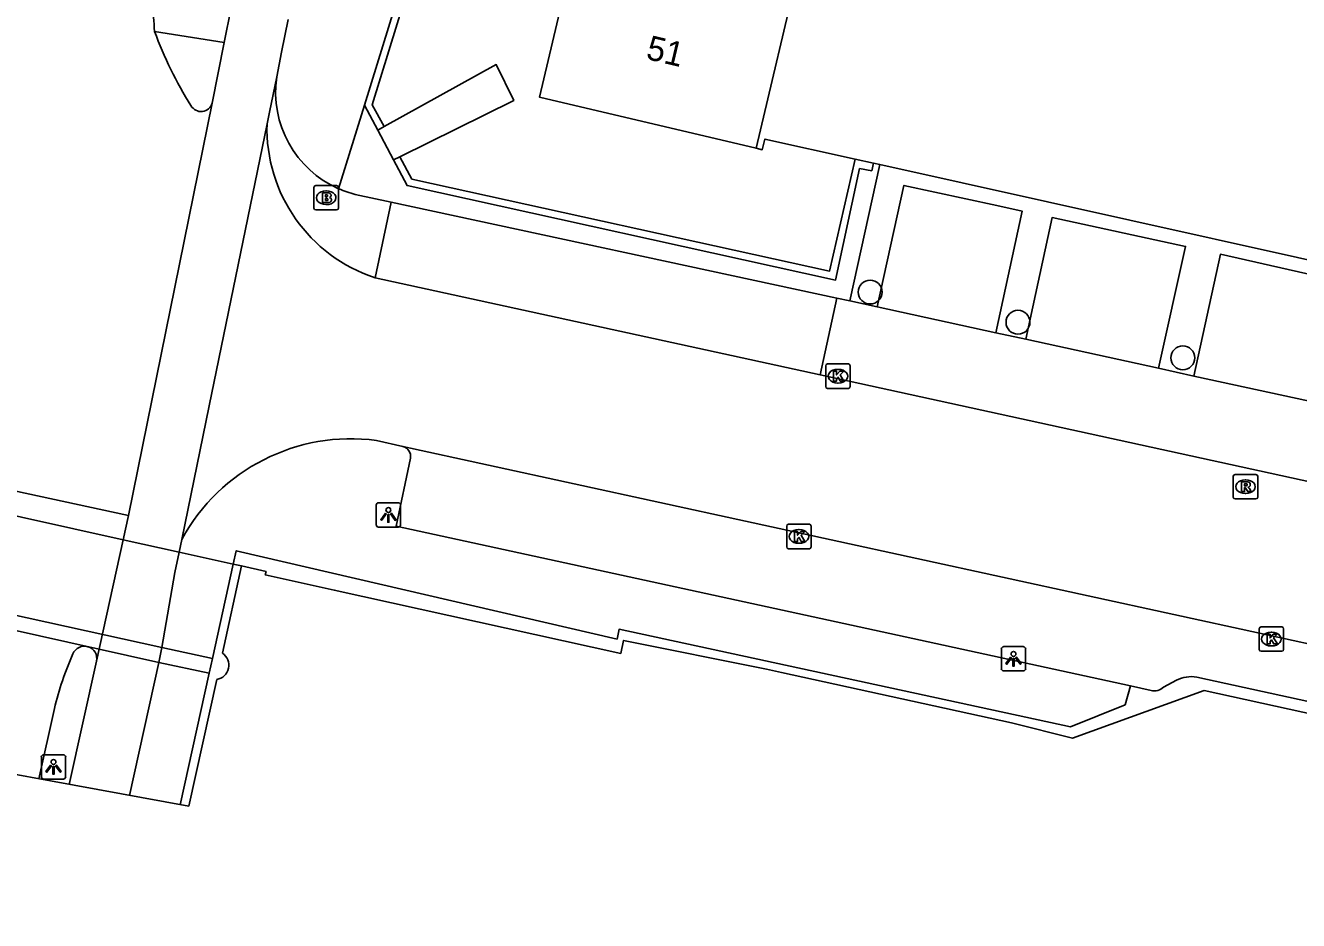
# Model space of a CAD drawing. Extents: x 163010 to 163853, y 382793 to 383982.
# Drawn here: x 163161.5 to 163213.7, y 382861.7 to 382898.4 of the extents above; entities that cross this region are included whole.
import ezdxf

# ---------------------------------------------------------------- set-up
doc = ezdxf.new("R2010")
doc.units = 0
for name, color, linetype in [('IMGEO_Boom', 7, 'Continuous'), ('IMGEO_Brandkraan', 7, 'Continuous'), ('IMGEO_Dek', 7, 'Continuous'), ('IMGEO_Fietspad_gesloten', 7, 'Continuous'), ('IMGEO_Hek', 7, 'Continuous'), ('IMGEO_Kademuur', 7, 'Continuous'), ('IMGEO_Kolk', 7, 'Continuous'), ('IMGEO_Lichtpunt', 7, 'Continuous'), ('IMGEO_Muur', 7, 'Continuous'), ('IMGEO_Pand', 7, 'Continuous'), ('IMGEO_Pand_nummerreeks', 7, 'Continuous'), ('IMGEO_Pijler', 7, 'Continuous'), ('IMGEO_Rijbaan_lokaal_gesloten', 7, 'Continuous'), ('IMGEO_Rijbaan_lokaal_open', 7, 'Continuous'), ('IMGEO_Rioolput', 7, 'Continuous'), ('IMGEO_Voetpad_open', 7, 'Continuous')]:
    doc.layers.add(name, color=color, linetype=linetype)

msp = doc.modelspace()

# ---------------------------------------------------------------- linework, layer by layer
at = {"layer": 'IMGEO_Boom'}
for centre in [(163196.149, 382887.439), (163202.204, 382886.201), (163208.958, 382884.743)]:
    msp.add_circle(centre, 0.489, dxfattribs=at)
at = {"layer": 'IMGEO_Brandkraan'}
for p, q in [((163173.365, 382890.877), (163173.365, 382891.729)), ((163173.44, 382891.803), (163174.292, 382891.803)), ((163174.366, 382891.729), (163174.366, 382890.877)), ((163173.853, 382891.583), (163173.878, 382891.583)), ((163174.292, 382890.803), (163173.44, 382890.803)), ((163173.876, 382891.023), (163173.851, 382891.023))]:
    msp.add_line(p, q, dxfattribs=at)
for points in [[(163173.365, 382890.877), (163173.365, 382891.729)], [(163173.44, 382891.803), (163174.292, 382891.803)], [(163174.366, 382891.729), (163174.366, 382890.877)], [(163173.713, 382891.503), (163173.713, 382891.103), (163173.926, 382891.103)], [(163173.944, 382891.503), (163173.713, 382891.503)], [(163173.892, 382891.422), (163173.838, 382891.422), (163173.838, 382891.346)], [(163173.838, 382891.346), (163173.891, 382891.346)], [(163173.9, 382891.27), (163173.838, 382891.27), (163173.838, 382891.189)], [(163173.838, 382891.189), (163173.9, 382891.189)], [(163174.292, 382890.803), (163173.44, 382890.803)]]:
    msp.add_lwpolyline(points, dxfattribs=at)
for centre, radius, start, end in [((163173.442, 382891.727), 0.0765, 91.552, 178.448), ((163173.442, 382891.727), 0.0765, 91.552, 178.448), ((163174.29, 382891.727), 0.0765, 1.552, 88.448), ((163174.29, 382891.727), 0.0765, 1.552, 88.448), ((163173.893, 382891.384), 0.0379, 267.8285, 90.9355), ((163173.901, 382891.229), 0.0404, 269.8759, 90.5077), ((163173.948, 382891.358), 0.145, 59.4692, 91.5367), ((163173.973, 382891.405), 0.0922, 285.5137, 58.1501), ((163173.978, 382891.213), 0.105, 301.3115, 78.989), ((163173.442, 382890.879), 0.0765, 181.552, 268.448), ((163173.442, 382890.879), 0.0765, 181.552, 268.448), ((163173.932, 382891.354), 0.251, 268.6676, 293.5347), ((163174.29, 382890.879), 0.0765, 271.552, 358.448), ((163174.29, 382890.879), 0.0765, 271.552, 358.448)]:
    msp.add_arc(centre, radius, start, end, dxfattribs=at)
for centre, major_axis, ratio, start_param, end_param in [((163173.852, 382891.303), (-0.387, 0.002), 0.722429, 4.712389, 7.853982), ((163173.877, 382891.303), (-0.39, 0.002), 0.717154, 1.570796, 4.712389)]:
    msp.add_ellipse(centre, major_axis=major_axis, ratio=ratio, start_param=start_param, end_param=end_param, dxfattribs=at)
at = {"layer": 'IMGEO_Dek'}
for points in [[(163169.614, 382872.641), (163170.403, 382876.218), (163170.06, 382876.294), (163167.842, 382876.785), (163165.554, 382877.291), (163159.35, 382878.664), (163157.751, 382879.018), (163157.389, 382879.098), (163156.587, 382875.485)], [(163156.369, 382874.41), (163155.111, 382868.773), (163168.241, 382866.371)], [(163168.241, 382866.371), (163169.382, 382871.564)]]:
    msp.add_lwpolyline(points, dxfattribs=at)
msp.add_arc((163169.285, 382872.148), 0.592, 279.4485, 56.2385, dxfattribs=at)
at = {"layer": 'IMGEO_Fietspad_gesloten'}
for points in [[(163169.974, 382899.079), (163169.688, 382897.663)], [(163171.839, 382896.252), (163172.035, 382897.272), (163172.302, 382898.604)], [(163169.198, 382895.183), (163169.688, 382897.663)], [(163171.839, 382896.252), (163171.541, 382894.803), (163171.472, 382894.464), (163171.444, 382894.332)], [(163167.842, 382876.785), (163165.554, 382877.291)], [(163167.949, 382877.305), (163167.842, 382876.785)], [(163167.842, 382876.785), (163167.668, 382875.943), (163167.128, 382872.872)], [(163167.008, 382872.262), (163167.128, 382872.872)], [(163163.344, 382867.267), (163164.462, 382872.32)], [(163167.008, 382872.262), (163165.807, 382866.817)]]:
    msp.add_lwpolyline(points, dxfattribs=at)
at = {"layer": 'IMGEO_Hek'}
for points in [[(163170.06, 382876.294), (163170.181, 382876.843)], [(163167.887, 382866.436), (163169.075, 382871.824), (163169.207, 382872.421), (163170.06, 382876.294)], [(163170.06, 382876.294), (163170.403, 382876.218)], [(163170.403, 382876.218), (163171.404, 382875.989)], [(163171.404, 382875.989), (163171.373, 382875.849)], [(163171.373, 382875.849), (163174.194, 382875.226)]]:
    msp.add_lwpolyline(points, dxfattribs=at)
at = {"layer": 'IMGEO_Kademuur'}
for points in [[(163170.06, 382876.294), (163167.842, 382876.785), (163165.554, 382877.291), (163159.35, 382878.664), (163157.751, 382879.018)], [(163170.06, 382876.294), (163170.181, 382876.843), (163185.784, 382873.224), (163185.862, 382873.624), (163204.352, 382869.629), (163206.59, 382870.532), (163206.818, 382871.31)], [(163252.738, 382861.689), (163209.827, 382871.108), (163204.433, 382869.162), (163201.933, 382869.794), (163192.517, 382871.853), (163191.906, 382871.987), (163186.047, 382873.165), (163185.933, 382872.633), (163174.194, 382875.226), (163171.373, 382875.849), (163171.404, 382875.989), (163170.403, 382876.218), (163170.06, 382876.294)], [(163208.168, 382871.251), (163208.699, 382871.538)], [(163209.526, 382871.666), (163253.391, 382862.084)], [(163206.818, 382871.31), (163207.657, 382871.108)]]:
    msp.add_lwpolyline(points, dxfattribs=at)
for centre, radius, start, end in [((163209.318, 382870.276), 1.406, 81.4828, 116.1136), ((163207.782, 382871.645), 0.551, 256.8579, 314.4099)]:
    msp.add_arc(centre, radius, start, end, dxfattribs=at)
at = {"layer": 'IMGEO_Kolk'}
for p, q in [((163194.329, 382883.566), (163194.329, 382884.418)), ((163194.404, 382884.492), (163195.256, 382884.492)), ((163195.33, 382884.418), (163195.33, 382883.566)), ((163194.817, 382884.272), (163194.842, 382884.272)), ((163195.256, 382883.492), (163194.404, 382883.492)), ((163194.84, 382883.712), (163194.815, 382883.712)), ((163192.73, 382876.999), (163192.73, 382877.851)), ((163192.805, 382877.925), (163193.657, 382877.925)), ((163193.218, 382877.705), (163193.243, 382877.705)), ((163193.731, 382877.851), (163193.731, 382876.999)), ((163193.241, 382877.145), (163193.216, 382877.145)), ((163193.657, 382876.925), (163192.805, 382876.925)), ((163212.084, 382872.794), (163212.084, 382873.646)), ((163212.159, 382873.72), (163213.011, 382873.72)), ((163212.572, 382873.5), (163212.597, 382873.5)), ((163213.085, 382873.646), (163213.085, 382872.794)), ((163212.595, 382872.94), (163212.57, 382872.94)), ((163213.011, 382872.72), (163212.159, 382872.72))]:
    msp.add_line(p, q, dxfattribs=at)
for points in [[(163194.329, 382883.566), (163194.329, 382884.418)], [(163194.404, 382884.492), (163195.256, 382884.492)], [(163195.33, 382884.418), (163195.33, 382883.566)], [(163194.65, 382884.192), (163194.773, 382884.192), (163194.773, 382884.041), (163194.903, 382884.192), (163195.067, 382884.192), (163194.921, 382884.041), (163195.074, 382883.792), (163194.922, 382883.792), (163194.837, 382883.956), (163194.773, 382883.889), (163194.773, 382883.792), (163194.65, 382883.792), (163194.65, 382884.192)], [(163195.256, 382883.492), (163194.404, 382883.492)], [(163192.73, 382876.999), (163192.73, 382877.851)], [(163192.805, 382877.925), (163193.657, 382877.925)], [(163193.731, 382877.851), (163193.731, 382876.999)], [(163193.051, 382877.625), (163193.174, 382877.625), (163193.174, 382877.474), (163193.304, 382877.625), (163193.468, 382877.625), (163193.322, 382877.474), (163193.475, 382877.225), (163193.323, 382877.225), (163193.238, 382877.389), (163193.174, 382877.322), (163193.174, 382877.225), (163193.051, 382877.225), (163193.051, 382877.625)], [(163193.657, 382876.925), (163192.805, 382876.925)], [(163212.084, 382872.794), (163212.084, 382873.646)], [(163212.159, 382873.72), (163213.011, 382873.72)], [(163213.085, 382873.646), (163213.085, 382872.794)], [(163212.405, 382873.42), (163212.528, 382873.42), (163212.528, 382873.269), (163212.658, 382873.42), (163212.822, 382873.42), (163212.676, 382873.269), (163212.829, 382873.02), (163212.677, 382873.02), (163212.592, 382873.184), (163212.528, 382873.117), (163212.528, 382873.02), (163212.405, 382873.02), (163212.405, 382873.42)], [(163213.011, 382872.72), (163212.159, 382872.72)]]:
    msp.add_lwpolyline(points, dxfattribs=at)
for centre, start, end in [((163194.406, 382884.416), 91.552, 178.448), ((163194.406, 382884.416), 91.552, 178.448), ((163195.254, 382884.416), 1.552, 88.448), ((163195.254, 382884.416), 1.552, 88.448), ((163194.406, 382883.568), 181.552, 268.448), ((163194.406, 382883.568), 181.552, 268.448), ((163195.254, 382883.568), 271.552, 358.448), ((163195.254, 382883.568), 271.552, 358.448), ((163192.807, 382877.849), 91.552, 178.448), ((163192.807, 382877.849), 91.552, 178.448), ((163193.655, 382877.849), 1.552, 88.448), ((163193.655, 382877.849), 1.552, 88.448), ((163192.807, 382877.001), 181.552, 268.448), ((163192.807, 382877.001), 181.552, 268.448), ((163193.655, 382877.001), 271.552, 358.448), ((163193.655, 382877.001), 271.552, 358.448), ((163212.161, 382873.644), 91.552, 178.448), ((163212.161, 382873.644), 91.552, 178.448), ((163213.009, 382873.644), 1.552, 88.448), ((163213.009, 382873.644), 1.552, 88.448), ((163212.161, 382872.796), 181.552, 268.448), ((163212.161, 382872.796), 181.552, 268.448), ((163213.009, 382872.796), 271.552, 358.448), ((163213.009, 382872.796), 271.552, 358.448)]:
    msp.add_arc(centre, 0.0765, start, end, dxfattribs=at)
for centre, major_axis, ratio, start_param, end_param in [((163194.816, 382883.992), (-0.387, 0.002), 0.722429, 4.712389, 7.853982), ((163194.841, 382883.992), (-0.39, 0.002), 0.717154, 1.570796, 4.712389), ((163193.217, 382877.425), (-0.387, 0.002), 0.722429, 4.712389, 7.853982), ((163193.242, 382877.425), (-0.39, 0.002), 0.717154, 1.570796, 4.712389), ((163212.571, 382873.22), (-0.387, 0.002), 0.722429, 4.712389, 7.853982), ((163212.596, 382873.22), (-0.39, 0.002), 0.717154, 1.570796, 4.712389)]:
    msp.add_ellipse(centre, major_axis=major_axis, ratio=ratio, start_param=start_param, end_param=end_param, dxfattribs=at)
at = {"layer": 'IMGEO_Lichtpunt'}
for p, q in [((163175.915, 382878.712), (163175.915, 382877.905)), ((163175.915, 382878.712), (163175.915, 382877.905)), ((163176.817, 382878.807), (163176.009, 382878.807)), ((163176.817, 382878.807), (163176.009, 382878.807)), ((163176.911, 382877.905), (163176.911, 382878.712)), ((163176.911, 382877.905), (163176.911, 382878.712)), ((163176.009, 382877.811), (163176.817, 382877.811)), ((163176.009, 382877.811), (163176.817, 382877.811)), ((163201.522, 382872.815), (163201.522, 382872.008)), ((163201.522, 382872.815), (163201.522, 382872.008)), ((163202.424, 382872.91), (163201.616, 382872.91)), ((163202.424, 382872.91), (163201.616, 382872.91)), ((163202.518, 382872.008), (163202.518, 382872.815)), ((163202.518, 382872.008), (163202.518, 382872.815)), ((163201.616, 382871.914), (163202.424, 382871.914)), ((163201.616, 382871.914), (163202.424, 382871.914)), ((163162.198, 382868.389), (163162.198, 382867.582)), ((163162.198, 382868.389), (163162.198, 382867.582)), ((163163.1, 382868.484), (163162.292, 382868.484)), ((163163.1, 382868.484), (163162.292, 382868.484)), ((163163.194, 382867.582), (163163.194, 382868.389)), ((163163.194, 382867.582), (163163.194, 382868.389)), ((163162.292, 382867.488), (163163.1, 382867.488)), ((163162.292, 382867.488), (163163.1, 382867.488))]:
    msp.add_line(p, q, dxfattribs=at)
for points in [[(163176.289, 382878.376), (163176.328, 382878.348), (163176.14, 382878.086), (163176.102, 382878.113), (163176.289, 382878.376)], [(163176.391, 382878.328), (163176.438, 382878.328), (163176.438, 382878.006), (163176.391, 382878.006), (163176.391, 382878.328)], [(163176.501, 382878.348), (163176.539, 382878.375), (163176.726, 382878.113), (163176.687, 382878.085), (163176.501, 382878.348)], [(163201.896, 382872.479), (163201.935, 382872.451), (163201.747, 382872.189), (163201.709, 382872.216), (163201.896, 382872.479)], [(163201.998, 382872.431), (163202.045, 382872.431), (163202.045, 382872.109), (163201.998, 382872.109), (163201.998, 382872.431)], [(163202.108, 382872.451), (163202.146, 382872.478), (163202.333, 382872.216), (163202.294, 382872.188), (163202.108, 382872.451)], [(163162.572, 382868.053), (163162.611, 382868.025), (163162.423, 382867.763), (163162.385, 382867.79), (163162.572, 382868.053)], [(163162.674, 382868.005), (163162.721, 382868.005), (163162.721, 382867.683), (163162.674, 382867.683), (163162.674, 382868.005)], [(163162.784, 382868.025), (163162.822, 382868.052), (163163.009, 382867.79), (163162.97, 382867.762), (163162.784, 382868.025)]]:
    msp.add_lwpolyline(points, dxfattribs=at)
for centre in [(163176.414, 382878.51), (163202.021, 382872.613), (163162.697, 382868.187)]:
    msp.add_circle(centre, 0.0994, dxfattribs=at)
for centre, start, end in [((163176.009, 382878.712), 90, 180), ((163176.009, 382878.712), 90, 180), ((163176.817, 382878.712), 0, 90), ((163176.817, 382878.712), 0, 90), ((163176.009, 382877.905), 180, 270), ((163176.009, 382877.905), 180, 270), ((163176.817, 382877.905), 270, 0), ((163176.817, 382877.905), 270, 360), ((163201.616, 382872.815), 90, 180), ((163201.616, 382872.815), 90, 180), ((163202.424, 382872.815), 0, 90), ((163202.424, 382872.815), 0, 90), ((163201.616, 382872.008), 180, 270), ((163201.616, 382872.008), 180, 270), ((163202.424, 382872.008), 270, 0), ((163202.424, 382872.008), 270, 360), ((163162.292, 382868.389), 90, 180), ((163162.292, 382868.389), 90, 180), ((163163.1, 382868.389), 0, 90), ((163163.1, 382868.389), 0, 90), ((163162.292, 382867.582), 180, 270), ((163162.292, 382867.582), 180, 270), ((163163.1, 382867.582), 270, 0), ((163163.1, 382867.582), 270, 360)]:
    msp.add_arc(centre, 0.0946, start, end, dxfattribs=at)
at = {"layer": 'IMGEO_Muur'}
for points in [[(163175.433, 382895.094), (163180.224, 382910.629)], [(163184.549, 382908.946), (163180.415, 382910.249), (163175.746, 382895.11), (163176.241, 382894.225)], [(163176.241, 382894.225), (163180.835, 382896.761), (163181.546, 382895.29), (163176.888, 382892.979)], [(163175.981, 382894.068), (163175.433, 382895.094)], [(163176.241, 382894.225), (163175.981, 382894.068)], [(163176.623, 382892.851), (163175.981, 382894.068)], [(163176.623, 382892.851), (163176.888, 382892.979)], [(163196.287, 382892.714), (163196.215, 382892.407), (163195.714, 382892.5), (163194.729, 382887.928), (163177.18, 382891.801), (163176.623, 382892.851)], [(163176.888, 382892.979), (163177.377, 382892.068), (163194.485, 382888.3), (163195.53, 382892.882)]]:
    msp.add_lwpolyline(points, dxfattribs=at)
at = {"layer": 'IMGEO_Pand'}
for points in [[(163191.481, 382893.329), (163193.274, 382900.911), (163186.696, 382902.466), (163188.507, 382907.928), (163196.362, 382905.287), (163203.53, 382928.6), (163191.708, 382932.235)], [(163184.549, 382908.946), (163182.692, 382902.907), (163184.251, 382902.428), (163182.597, 382895.43), (163191.481, 382893.329)], [(163191.481, 382893.329), (163191.731, 382893.27), (163191.834, 382893.704), (163195.53, 382892.882)], [(163195.53, 382892.882), (163196.287, 382892.714)], [(163196.54, 382892.658), (163196.287, 382892.714)], [(163196.54, 382892.658), (163223.9, 382886.575)]]:
    msp.add_lwpolyline(points, dxfattribs=at)
at = {"layer": 'IMGEO_Pijler'}
msp.add_lwpolyline([(163158.504, 382874.77), (163156.891, 382875.165), (163156.756, 382874.562), (163158.387, 382874.189), (163167.008, 382872.262), (163169.075, 382871.824), (163169.141, 382872.123), (163169.207, 382872.421), (163167.128, 382872.872)], close=True, dxfattribs=at)
at = {"layer": 'IMGEO_Rijbaan_lokaal_gesloten'}
for points in [[(163159.503, 382879.637), (163165.771, 382878.279)], [(163165.554, 382877.291), (163159.35, 382878.664)], [(163165.771, 382878.279), (163165.554, 382877.291)], [(163164.462, 382872.32), (163165.554, 382877.291)], [(163162.732, 382870.376), (163162.093, 382867.496)]]:
    msp.add_lwpolyline(points, dxfattribs=at)
for centre, radius, start, end in [((163175.977, 382867.141), 13.634, 156.3357, 166.2727), ((163163.961, 382872.419), 0.51, 348.8097, 157.673)]:
    msp.add_arc(centre, radius, start, end, dxfattribs=at)
at = {"layer": 'IMGEO_Rijbaan_lokaal_open'}
for points in [[(163165.771, 382878.279), (163169.198, 382895.183)], [(163171.444, 382894.332), (163169.073, 382882.781), (163167.949, 382877.305)], [(163194.101, 382884.044), (163175.871, 382888.025)], [(163222.402, 382877.865), (163194.101, 382884.044)], [(163177.011, 382881.11), (163175.924, 382881.36)], [(163177.011, 382881.11), (163254.212, 382864.287)]]:
    msp.add_lwpolyline(points, dxfattribs=at)
for centre, radius, start, end in [((163128.214, 382895.652), 38.699, 3.6548, 7.0876), ((163182.76, 382904.042), 16.992, 200.399, 211.8384), ((163168.74, 382895.311), 0.476, 209.3778, 344.3388), ((163177.871, 382894.136), 6.43, 178.2529, 251.8786), ((163174.888, 382873.528), 7.901, 82.4659, 151.4375)]:
    msp.add_arc(centre, radius, start, end, dxfattribs=at)
at = {"layer": 'IMGEO_Rioolput'}
for p, q in [((163211.023, 382879.038), (163211.023, 382879.89)), ((163211.098, 382879.964), (163211.95, 382879.964)), ((163211.511, 382879.744), (163211.536, 382879.744)), ((163212.024, 382879.89), (163212.024, 382879.038)), ((163211.95, 382878.964), (163211.098, 382878.964)), ((163211.534, 382879.184), (163211.509, 382879.184))]:
    msp.add_line(p, q, dxfattribs=at)
for points in [[(163211.023, 382879.038), (163211.023, 382879.89)], [(163211.098, 382879.964), (163211.95, 382879.964)], [(163212.024, 382879.89), (163212.024, 382879.038)], [(163211.612, 382879.662), (163211.36, 382879.664), (163211.36, 382879.264)], [(163211.36, 382879.264), (163211.484, 382879.264), (163211.484, 382879.426), (163211.495, 382879.426)], [(163211.538, 382879.583), (163211.484, 382879.583), (163211.484, 382879.502)], [(163211.484, 382879.502), (163211.536, 382879.502)], [(163211.542, 382879.397), (163211.613, 382879.264), (163211.753, 382879.264), (163211.688, 382879.39)], [(163211.95, 382878.964), (163211.098, 382878.964)]]:
    msp.add_lwpolyline(points, dxfattribs=at)
for centre, radius, start, end in [((163211.1, 382879.888), 0.0765, 91.552, 178.448), ((163211.1, 382879.888), 0.0765, 91.552, 178.448), ((163211.948, 382879.888), 0.0765, 1.552, 88.448), ((163211.948, 382879.888), 0.0765, 1.552, 88.448), ((163211.494, 382879.373), 0.0533, 26.0293, 88.6989), ((163211.52, 382879.691), 0.19, 274.7715, 282.9687), ((163211.544, 382879.487), 0.0964, 77.0061, 93.1865), ((163211.558, 382879.544), 0.0378, 276.6634, 79.6772), ((163211.611, 382879.552), 0.109, 350.3612, 89.416), ((163211.609, 382879.552), 0.112, 277.5842, 350.9817), ((163211.593, 382879.337), 0.108, 29.5134, 73.7905), ((163211.1, 382879.04), 0.0765, 181.552, 268.448), ((163211.1, 382879.04), 0.0765, 181.552, 268.448), ((163211.948, 382879.04), 0.0765, 271.552, 358.448), ((163211.948, 382879.04), 0.0765, 271.552, 358.448)]:
    msp.add_arc(centre, radius, start, end, dxfattribs=at)
for centre, major_axis, ratio, start_param, end_param in [((163211.51, 382879.464), (-0.387, 0.002), 0.722429, 4.712389, 7.853982), ((163211.535, 382879.464), (-0.39, 0.002), 0.717154, 1.570796, 4.712389)]:
    msp.add_ellipse(centre, major_axis=major_axis, ratio=ratio, start_param=start_param, end_param=end_param, dxfattribs=at)
at = {"layer": 'IMGEO_Voetpad_open'}
for points in [[(163169.688, 382897.663), (163166.834, 382898.119)], [(163175.433, 382895.094), (163174.377, 382891.671)], [(163195.318, 382887.076), (163196.54, 382892.658)], [(163201.299, 382885.77), (163202.371, 382890.757), (163201.333, 382890.984), (163197.528, 382891.81), (163196.441, 382886.831)], [(163175.057, 382891.437), (163176.523, 382891.122)], [(163175.871, 382888.025), (163176.523, 382891.122)], [(163176.523, 382891.122), (163194.79, 382887.191)], [(163207.962, 382884.315), (163209.071, 382889.306), (163203.602, 382890.492), (163202.528, 382885.502)], [(163209.406, 382883.999), (163210.493, 382888.991), (163215.738, 382887.804), (163214.651, 382882.854)], [(163194.79, 382887.191), (163194.101, 382884.044)], [(163194.79, 382887.191), (163195.318, 382887.076)], [(163195.318, 382887.076), (163196.441, 382886.831)], [(163196.441, 382886.831), (163201.299, 382885.77)], [(163201.299, 382885.77), (163202.528, 382885.502)], [(163202.528, 382885.502), (163207.962, 382884.315)], [(163207.962, 382884.315), (163209.406, 382883.999)], [(163209.406, 382883.999), (163214.651, 382882.854)], [(163206.818, 382871.31), (163176.733, 382877.852), (163177.316, 382880.636)], [(163170.06, 382876.294), (163167.842, 382876.785)], [(163167.128, 382872.872), (163169.207, 382872.421), (163169.075, 382871.824), (163167.008, 382872.262)]]:
    msp.add_lwpolyline(points, dxfattribs=at)
for centre, radius, start, end in [((163176.123, 382895.632), 4.329, 171.7677, 246.2076), ((163176.13, 382895.659), 4.356, 246.2761, 255.7454), ((163176.903, 382880.705), 0.419, 350.5153, 75.004)]:
    msp.add_arc(centre, radius, start, end, dxfattribs=at)

# ---------------------------------------------------------------- texts
at = {"layer": 'IMGEO_Pand_nummerreeks'}
msp.add_text('51', height=1, rotation=346.6952, dxfattribs=at).set_placement((163186.925, 382896.997))

doc.saveas('drawing.dxf')
